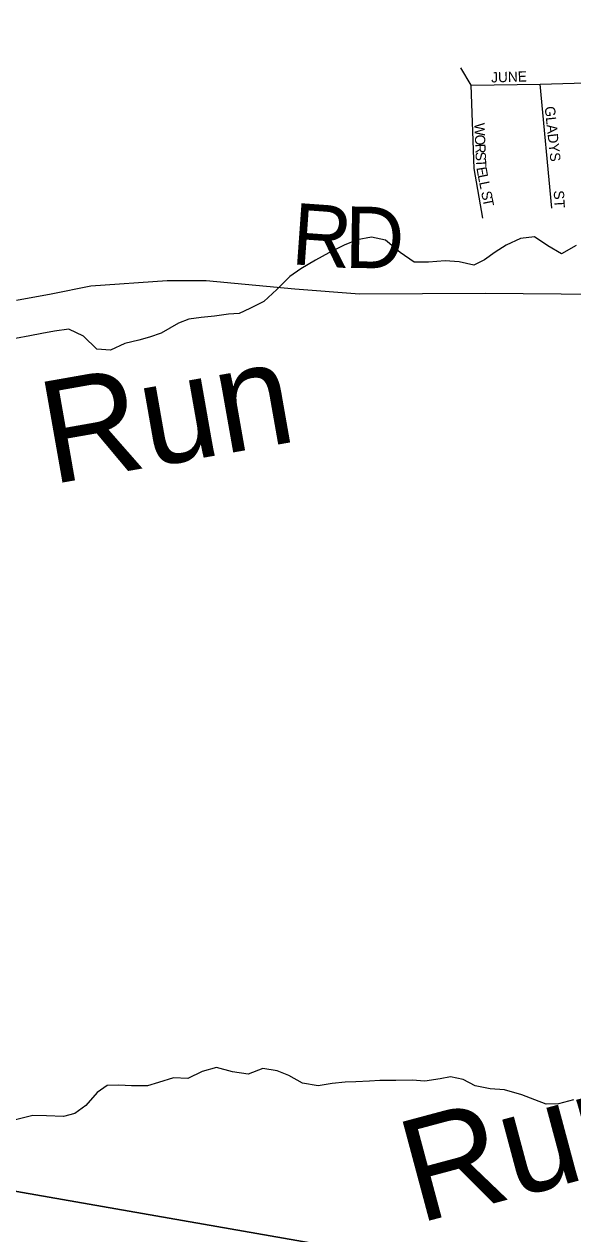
# Model space of a CAD drawing. Extents: x 1624196 to 2029251, y 146837 to 440034.
# Drawn here: x 1815776 to 1818453, y 320933 to 326836 of the extents above; entities that cross this region are included whole.
import ezdxf

# ---------------------------------------------------------------- set-up
doc = ezdxf.new("R2010")
doc.units = 0
for name, color, linetype in [('GM_X_Minor_River', 7, 'Continuous'), ('GM_X_Minor_River_Text', 7, 'Continuous'), ('GM_X_Township', 7, 'Continuous'), ('GM_X_Township_Road', 7, 'Continuous'), ('GM_X_Township_Road_Text', 7, 'Continuous'), ('GM_X_Township_Subdivision', 7, 'Continuous'), ('GM_X_Township_Subdivision_Text', 7, 'Continuous')]:
    doc.layers.add(name, color=color, linetype=linetype)

msp = doc.modelspace()

# ---------------------------------------------------------------- linework, layer by layer
at = {"layer": 'GM_X_Minor_River'}
for points in [[(1818469.9, 325756), (1818397.4, 325714.5), (1818331.7, 325755.1), (1818266, 325797.8), (1818197.9, 325790.3), (1818127.5, 325756.8), (1818075.2, 325723.2), (1818022.8, 325685.5), (1817970.5, 325659.9), (1817898.6, 325676.5), (1817830.5, 325681.1), (1817748.4, 325673.8), (1817678.3, 325674.4), (1817610.7, 325721), (1817539.1, 325781.7), (1817471.2, 325796.3), (1817401, 325782.9), (1817336.7, 325757.3), (1817262.3, 325719.9), (1817197.9, 325684.3), (1817125.5, 325642.8), (1817073.1, 325605.2), (1817008.4, 325541.6), (1816945.9, 325482), (1816877.5, 325448.5), (1816825.2, 325424.8), (1816773.1, 325421.3), (1816705, 325411.8), (1816638.8, 325404.3), (1816578.7, 325396.8), (1816528.5, 325377.2), (1816444, 325327.8), (1816387.7, 325308.2), (1816335.6, 325294.6), (1816267.3, 325277.1), (1816197, 325245.6), (1816131, 325250.2), (1816065.4, 325312.9), (1815993.7, 325347.5), (1815923.5, 325338.1), (1815861.3, 325326.6), (1815803.2, 325315), (1815733, 325301.6)], [(1818457.4, 321587.1), (1818383.2, 321567.7), (1818323.1, 321566.2), (1818267.2, 321586.7), (1818205.3, 321611.3), (1818119.5, 321636), (1818049.4, 321640.6), (1817977.5, 321655.2), (1817917.7, 321685.8), (1817855.7, 321698.3), (1817805.6, 321688.7), (1817731.4, 321677.3), (1817669.4, 321681.8), (1817589.3, 321680.5), (1817511.2, 321681.1), (1817461.1, 321677.5), (1817395, 321674.1), (1817343, 321672.5), (1817278.8, 321667), (1817210.7, 321655.6), (1817134.7, 321668.2), (1817066.9, 321704.9), (1817011.1, 321727.4), (1816941.1, 321740), (1816868.8, 321712.5), (1816792.8, 321723.2), (1816714.9, 321743.8), (1816644.7, 321724.4), (1816574.3, 321690.9), (1816504.2, 321693.5), (1816432, 321672), (1816377.8, 321654.4), (1816299.7, 321655.1), (1816237.6, 321657.6), (1816181.6, 321656), (1816131.2, 321622.4), (1816076.6, 321558.7), (1816022.2, 321519.1), (1815968, 321505.5), (1815884, 321508.2), (1815817.9, 321510.7), (1815727.6, 321487.4)]]:
    msp.add_lwpolyline(points, dxfattribs=at)
at = {"layer": 'GM_X_Township'}
for points in [[(1821542.8, 327676.1), (1821586.3, 326585.6), (1821346.4, 325590.1), (1821296.2, 324784.2), (1821289.5, 324159.2), (1820888.8, 323104.5), (1820693.5, 322435.9), (1820969.2, 321780.8), (1821054.9, 321413.8), (1821099.8, 321221.6), (1821521.6, 320487.2), (1821670.7, 320100.8), (1821297.8, 320165), (1818633.5, 320632.4), (1817859.5, 320767.9), (1805881.2, 322864.4), (1805791, 322873.5), (1797486.7, 323720.7), (1796838.3, 323914.4), (1796776.3, 323968.9), (1795507.8, 325685.2), (1792127.9, 329659.9)], [(1805904.1, 298671), (1805039.2, 302172.9), (1804881.4, 302811.9), (1803628.1, 307886.7), (1802813.2, 311185.8), (1802584.5, 312112), (1800870.3, 319053), (1800823.6, 319241.9), (1800750.2, 319544.1), (1800213.3, 321753), (1800144.8, 321795.4), (1797269.8, 323640.4), (1796838.3, 323914.4), (1797486.7, 323720.7), (1805791, 322873.5), (1805881.2, 322864.4), (1817859.5, 320767.9), (1818633.5, 320632.4), (1821297.8, 320165), (1821670.7, 320100.8), (1822342.5, 318443)]]:
    msp.add_lwpolyline(points, dxfattribs=at)
at = {"layer": 'GM_X_Township_Road'}
msp.add_lwpolyline([(1815738.7, 325489.5), (1815907.2, 325520.1), (1816101.7, 325558.5), (1816474.3, 325585.4), (1816664.4, 325585.8), (1817096.4, 325544), (1817412.5, 325519.3), (1818027.1, 325524), (1819318.1, 325512.3)], dxfattribs=at)
at = {"layer": 'GM_X_Township_Subdivision'}
for points in [[(1818014.4, 325888.8), (1817972.6, 326131.7), (1817956.6, 326538.9), (1817906.9, 326623.2)], [(1817956.6, 326538.9), (1818294.2, 326543.1), (1818680.4, 326554.2), (1818809.6, 326580.6)], [(1818351.2, 325938.1), (1818294.2, 326543.1)]]:
    msp.add_lwpolyline(points, dxfattribs=at)

# ---------------------------------------------------------------- texts
at = {"layer": 'GM_X_Minor_River_Text'}
for rotation, p in [(10.00034, (1815908.6, 324589.4)), (15.00026, (1817699.8, 320982.7))]:
    msp.add_text('Run', height=499.99, rotation=rotation, dxfattribs=at).set_placement(p)
at = {"layer": 'GM_X_Township_Road_Text'}
for s, rotation, p in [('R', 355.93357, (1817075, 325665.2)), ('D', 359.11085, (1817338.6, 325647))]:
    msp.add_text(s, height=300, rotation=rotation, dxfattribs=at).set_placement(p)
at = {"layer": 'GM_X_Township_Subdivision_Text'}
for s, rotation, p in [('JUNE', 1.68374, (1818055.4, 326551.3)), ('GLADYS', 276.11607, (1818315.8, 326432.9)), ('W', 272.35445, (1817972.7, 326353.1)), ('O', 272.34927, (1817975, 326295.9)), ('R', 272.33236, (1817976.8, 326252)), ('S', 272.36537, (1817978.4, 326212.4)), ('T', 273.35483, (1817979.9, 326176.3)), ('E', 279.29218, (1817982.6, 326135.5)), ('L', 281.48161, (1817988.7, 326098.7)), ('L', 281.5701, (1817995.7, 326064.1)), ('S', 281.55102, (1818005.4, 326016.7)), ('T', 281.54525, (1818012.5, 325982.2)), ('ST', 273.57465, (1818359.8, 326023.3))]:
    msp.add_text(s, height=50, rotation=rotation, dxfattribs=at).set_placement(p)

doc.saveas('drawing.dxf')
